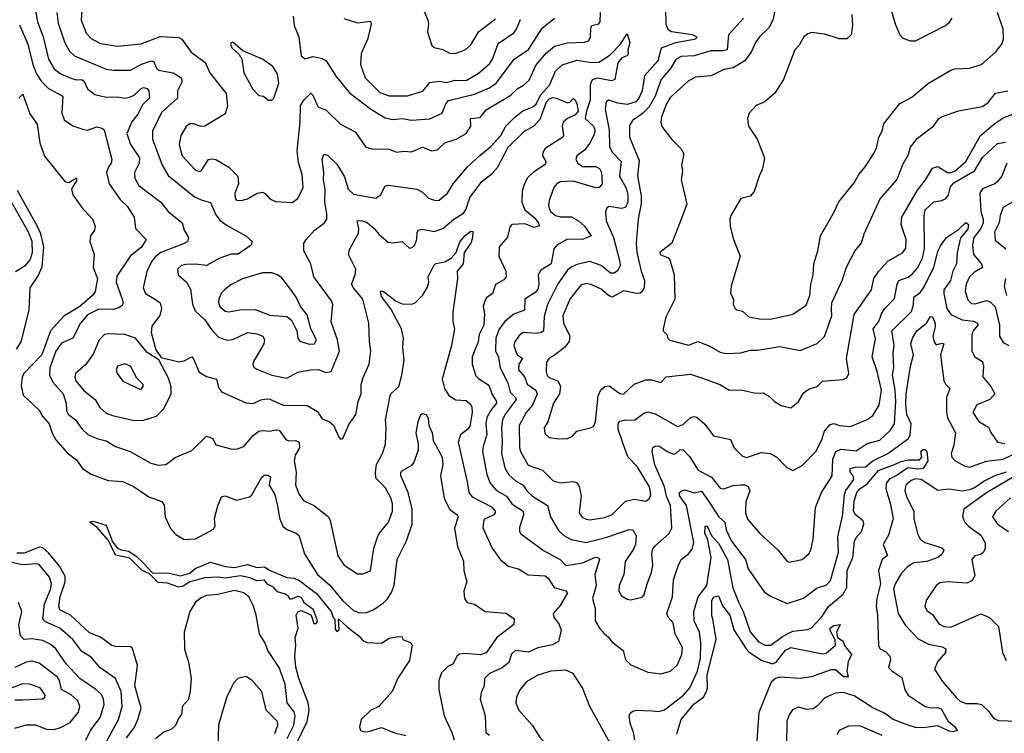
# Model space of a CAD drawing. Extents: x 1603745 to 1745082, y 385868 to 533966.
# Tile 327 of 646: x 1706220 to 1711512, y 427941 to 431777. Entities that reach past the tile are written whole.
import ezdxf

# ---------------------------------------------------------------- set-up
doc = ezdxf.new("R2010")
doc.units = 0

msp = doc.modelspace()

# ---------------------------------------------------------------- linework, layer by layer
at = {"layer": '0CON20XD'}
for points in [[(1708354.4, 431915), (1708413.3, 431775), (1708417.1, 431755), (1708411.7, 431711.7), (1708435, 431638.8), (1708448.1, 431628.1), (1708495, 431616.9), (1708534.5, 431594.5), (1708565, 431597.3), (1708615, 431614.5), (1708645, 431641.9), (1708687.2, 431712.8), (1708778.1, 431781.9)], [(1706305.3, 431825), (1706315.8, 431765), (1706347.1, 431685), (1706375.3, 431565), (1706405, 431512.7), (1706437.9, 431487.9), (1706495, 431461.6), (1706523.9, 431453.9), (1706555, 431454.4), (1706567, 431445), (1706585, 431404.4), (1706624, 431375), (1706685, 431360.5), (1706745, 431361.2), (1706785, 431354.7), (1706810.4, 431359.6), (1706835, 431371.8), (1706872.4, 431407.6), (1706885, 431412.4), (1706905, 431406.3), (1706914.1, 431395), (1706917.8, 431355), (1706880.8, 431319.2), (1706855, 431269.6), (1706822.5, 431227.5), (1706795.7, 431165), (1706815, 431106.7), (1706864.7, 431035), (1706862.5, 431005), (1706837.7, 430955), (1706839.3, 430925), (1706860.8, 430885), (1706978.1, 430795), (1707017.5, 430745), (1707094.2, 430685), (1707104.4, 430645), (1707128, 430605), (1707122.5, 430585), (1707110, 430575), (1706977.9, 430525), (1706948.7, 430501.3), (1706928.6, 430475), (1706903.7, 430423.7), (1706882.9, 430335), (1706896.7, 430305), (1706945, 430275.4)], [(1706554.2, 431825.8), (1706551.5, 431775), (1706577.5, 431705), (1706605, 431676.5), (1706655, 431648.5), (1706745.4, 431634.6), (1706872.9, 431647.1), (1706975, 431685.9), (1707075, 431681.9), (1707091.5, 431671.5), (1707141.5, 431601.5), (1707216.3, 431546.3), (1707241.8, 431491.8), (1707330.4, 431380.4), (1707337.4, 431312.6), (1707325, 431270.8), (1707215, 431204.4), (1707195, 431203.3), (1707155, 431216.9), (1707135, 431216.9), (1707115, 431202.5), (1707086.7, 431155), (1707077.3, 431105), (1707093.1, 431045), (1707165, 430968.6), (1707185, 430960.6), (1707196, 430965), (1707235.6, 431024.4), (1707255, 431029.4), (1707275, 431024.4), (1707344.7, 430984.7), (1707393.1, 430935), (1707396.7, 430895), (1707376.9, 430845), (1707378.1, 430818.1), (1707385, 430806.2), (1707410, 430805), (1707445, 430813.3), (1707495.6, 430844.4), (1707525, 430849.2), (1707541.1, 430841.1), (1707565, 430814.5), (1707595, 430799.2), (1707685, 430794.5), (1707715.4, 430815), (1707743.1, 430875), (1707738.5, 430945), (1707718.8, 431008.8), (1707711.5, 431071.5), (1707728.4, 431225), (1707729, 431315), (1707747, 431345), (1707785, 431381.5), (1707795, 431371.4), (1707825, 431307.3), (1707865, 431291.5), (1707945, 431214.3), (1708023.1, 431173.1), (1708080.9, 431090.9), (1708112.6, 431082.6), (1708205, 431080), (1708245, 431064.7), (1708285, 431070), (1708325, 431066.7), (1708385, 431091.1), (1708435, 431071.5), (1708465, 431077.8), (1708505, 431114.6), (1708565, 431134.6), (1708618.9, 431165), (1708645.3, 431204.7), (1708643.6, 431246.4), (1708695, 431251.5), (1708727.2, 431292.8), (1708858.9, 431371.1), (1708893.5, 431405), (1708928.5, 431425), (1708958, 431452), (1708995.6, 431534.4), (1709051.4, 431598.6), (1709095, 431634.7), (1709165, 431652.2), (1709255, 431656.6), (1709277.1, 431662.9), (1709287, 431683), (1709288.7, 431731.3), (1709294.4, 431745.6), (1709332.5, 431755), (1709340, 431765), (1709341.8, 431815)], [(1709690.3, 431835), (1709693.4, 431755), (1709703.6, 431725), (1709722.8, 431712.8), (1709835, 431697), (1709858.9, 431685), (1709855.6, 431675), (1709845, 431670.8), (1709745, 431653.2), (1709666.9, 431623.1), (1709648.8, 431555), (1709578.4, 431475), (1709564.8, 431395.2), (1709548.4, 431355), (1709531.8, 431335), (1709485, 431320.4), (1709435, 431328.2), (1709385.6, 431344.4), (1709371.5, 431335), (1709366.3, 431293.7), (1709388.3, 431185), (1709389.4, 431095), (1709403.6, 431065), (1709453.3, 431015), (1709444.4, 430935), (1709478.3, 430875), (1709488.6, 430838.6), (1709488.8, 430795), (1709475, 430767.5), (1709455, 430761.7), (1709387.1, 430772.9), (1709375, 430764), (1709368.5, 430745), (1709372.7, 430695), (1709412.1, 430605), (1709445.3, 430475), (1709446.8, 430453.2), (1709433.2, 430426.8), (1709415.7, 430414.3), (1709395, 430414.7), (1709345.7, 430455.7), (1709285, 430477.2), (1709215, 430461.1), (1709183.6, 430446.4), (1709165, 430429.6), (1709112.6, 430357.4), (1709056.4, 430245), (1709038.1, 430181.9), (1709035, 430104.3), (1709024.7, 430095.3), (1708995, 430090.4), (1708925.2, 430094.8), (1708905, 430078.8), (1708880.8, 430045), (1708875.4, 430025), (1708888.2, 429988.2), (1708895.5, 429975), (1708921.8, 429955), (1708903.5, 429925), (1708900, 429895), (1708934.5, 429854.5), (1708947.1, 429817.1), (1708994.1, 429785), (1709001.2, 429765), (1708976.3, 429703.7), (1708942.1, 429665), (1708904.2, 429595), (1708906.9, 429475), (1708912.7, 429452.7), (1708952.6, 429382.6), (1709030.6, 429355), (1709087.4, 429297.4), (1709125, 429287.3), (1709193.8, 429293.8), (1709216.9, 429286.9), (1709227, 429267), (1709237.2, 429217.2), (1709226.4, 429126.4), (1709243.3, 429103.3), (1709265, 429091.5), (1709285, 429088.8), (1709365, 429100.3), (1709405, 429116.2), (1709475, 429188.9), (1709525, 429198.5), (1709585, 429188.5), (1709605, 429202.9), (1709612.3, 429225), (1709604.6, 429265), (1709538.4, 429375), (1709490, 429425), (1709479.9, 429449.9), (1709436.9, 429575), (1709436.3, 429603.7), (1709445, 429618.1), (1709475, 429626.2), (1709525, 429624.6), (1709575, 429660.9), (1709595, 429667.9), (1709635, 429657.2), (1709755, 429589.5), (1709785, 429600), (1709825, 429637.5), (1709845, 429644.4), (1709859.8, 429639.8), (1709902.1, 429602.1), (1709949.1, 429539.1), (1710040.6, 429520.6), (1710060, 429475), (1710105, 429430.4), (1710126.6, 429423.4), (1710205, 429450), (1710255, 429445.5), (1710290, 429425), (1710340.8, 429370.8), (1710375, 429353.3), (1710425, 429380.8), (1710498.5, 429455), (1710529.6, 429515), (1710545.3, 429564.7), (1710575, 429600), (1710595, 429605.6), (1710625.6, 429594.4)], [(1710277.8, 431825), (1710266.8, 431775), (1710246.2, 431733.8), (1710195.7, 431685), (1710174.4, 431655), (1710152.7, 431605), (1710116.5, 431555), (1710055, 431518.2), (1710005, 431508.2), (1709935.4, 431474.6), (1709852.9, 431467.1), (1709812.9, 431447.1), (1709715, 431358.8), (1709695.8, 431325), (1709670, 431255), (1709666, 431225), (1709672, 431202), (1709723.8, 431133.8), (1709772.7, 431085), (1709788.5, 431055), (1709777.1, 430995), (1709782.9, 430965), (1709775.7, 430915), (1709805.5, 430785), (1709770.5, 430689.5), (1709724.4, 430575), (1709660, 430525), (1709662.5, 430515), (1709705, 430496.2), (1709713.8, 430485), (1709737.5, 430405), (1709740.8, 430275), (1709692.4, 430177.6), (1709678, 430115), (1709678.8, 430105), (1709698.8, 430085), (1709704, 430065), (1709714.5, 430054.5), (1709815, 430026.5), (1709865, 430047.1), (1709925, 430023.4), (1709985, 429990), (1710015, 429982.3), (1710095, 429985.5), (1710145, 430000.9), (1710185, 429999.6), (1710305, 430020.4), (1710415, 429998.6), (1710505, 430035.5), (1710545.8, 430074.2), (1710584.1, 430185), (1710582.6, 430222.6), (1710584.2, 430255), (1710640.5, 430375), (1710663, 430447), (1710707.5, 430532.5), (1710743.6, 430576.4), (1710757.8, 430625), (1710845, 430814), (1710934.7, 430915.3), (1710968.7, 431001.3), (1710997.1, 431052.9), (1711007.9, 431092.1), (1711045, 431140.6), (1711133.4, 431206.6), (1711160, 431245), (1711173.8, 431255), (1711265, 431286.7), (1711395, 431310.8), (1711425, 431332.2), (1711465, 431381.1), (1711531.4, 431395)], [(1710899.8, 431839.8), (1710924.3, 431754.3), (1710950.6, 431695), (1710965, 431679.2), (1711003.6, 431663.6), (1711035, 431663.1), (1711195, 431745.8), (1711216.7, 431763.3), (1711230.8, 431785)], [(1706420, 431815), (1706427.3, 431757.3), (1706462.7, 431652.7), (1706487.5, 431607.5), (1706515, 431583.2), (1706685, 431511.1), (1706725, 431504.6), (1706815, 431505.3), (1706875, 431538.3), (1706926.3, 431556.3), (1706940.5, 431550.5), (1706955, 431515.6), (1706965.8, 431505.8), (1707045, 431490.9), (1707087.8, 431465), (1707093.8, 431445), (1707067.5, 431395), (1707068.5, 431355), (1706982.5, 431277.5), (1706933.2, 431176.8), (1706934.6, 431135), (1706985.6, 430995.6), (1707018.3, 430938.3), (1707159.5, 430825), (1707195, 430807.6), (1707245, 430793.5), (1707275, 430728.1), (1707298.1, 430698.1), (1707335, 430670.4), (1707436.2, 430615), (1707470, 430585), (1707465, 430563.8), (1707395, 430517.1), (1707356.8, 430516.8), (1707295, 430495.5), (1707225, 430455.5), (1707165, 430463.3), (1707115, 430460.6), (1707090, 430455), (1707068, 430435), (1707071.2, 430405), (1707116.4, 430366.4), (1707138.9, 430328.9), (1707148.3, 430248.3), (1707162.4, 430212.4), (1707215, 430163.8), (1707251.7, 430111.7), (1707289.5, 430069.5), (1707335, 430053.2), (1707365, 430057.3), (1707445, 430094.5), (1707495, 430088.1), (1707526.2, 430075), (1707535.7, 430055.7), (1707532.2, 430035), (1707474.2, 429935), (1707472.9, 429922.9), (1707479.2, 429909.2), (1707495, 429897.5), (1707575.3, 429865.3), (1707655, 429849.6), (1707715, 429882.3), (1707782.5, 429895), (1707825, 429896.2), (1707865, 429880), (1707894.3, 429885.7), (1707938.2, 429995), (1707928.6, 430055), (1707895, 430152.5), (1707903.3, 430245), (1707895.6, 430265), (1707800.5, 430395), (1707784.6, 430464.6), (1707747.5, 430535)], [(1707689.5, 431795), (1707694.5, 431745), (1707720, 431685), (1707732.3, 431582.3), (1707755, 431566.2), (1707795, 431578), (1707815.6, 431575.6), (1707845, 431568.5), (1707868, 431555), (1707921.7, 431471.7), (1707992.8, 431382.8), (1708105, 431296.8), (1708185, 431249.5), (1708225, 431240), (1708275, 431244.7), (1708325, 431237.2), (1708425, 431243.2), (1708490.5, 431275), (1708509.6, 431325), (1708525, 431342.7), (1708663.5, 431376.5), (1708745, 431410.3), (1708782.4, 431437.6), (1708877.3, 431565), (1708954, 431616), (1709028.6, 431731.4), (1709094.2, 431785)], [(1707963, 431783), (1708035, 431760), (1708105, 431768.8), (1708108.8, 431755), (1708091.3, 431675), (1708055.3, 431595), (1708052, 431535), (1708076.9, 431465), (1708155.5, 431385), (1708205, 431366.9), (1708305, 431367.9), (1708386.6, 431393.4), (1708425, 431438.7), (1708475, 431445.9), (1708515, 431440), (1708557.8, 431452.2), (1708619.4, 431450.6), (1708685, 431488.8), (1708745, 431539.4), (1708761.1, 431565), (1708791, 431649), (1708875, 431706.2), (1708889.3, 431725), (1708911.8, 431778.2)], [(1710109.3, 431785), (1710029.7, 431695), (1710021.4, 431615), (1710000.6, 431609.4), (1709935, 431610), (1709845, 431582.2), (1709775, 431578.2), (1709747, 431563), (1709718.3, 431515), (1709667, 431455), (1709635.5, 431365), (1709602.3, 431307.7), (1709565, 431270.9), (1709512.7, 431235), (1709497.8, 431207.8), (1709498.1, 431145), (1709549.7, 431019.7), (1709540.9, 430935), (1709559.5, 430829.5), (1709560.9, 430789.1), (1709543.1, 430705), (1709533.7, 430575), (1709537.5, 430525), (1709560, 430425), (1709577.6, 430375), (1709575.5, 430334.5), (1709565.9, 430315), (1709553.9, 430306.1), (1709535, 430304.2), (1709465, 430318.4), (1709405, 430284.7), (1709385, 430293.8), (1709345, 430327.7), (1709295, 430352.1), (1709265, 430357.9), (1709235, 430350.5), (1709176.5, 430275), (1709139.7, 430185), (1709142.3, 430145), (1709177.5, 430075), (1709172.4, 430047.6), (1709148.6, 430015)], [(1710692.9, 431805), (1710695.9, 431745.9), (1710688.8, 431695), (1710665, 431673.8), (1710625.9, 431674.1), (1710545, 431699.2), (1710475, 431707.5), (1710455, 431700), (1710435, 431683.8), (1710409.8, 431640.2), (1710385.8, 431615), (1710325.8, 431455), (1710278.9, 431381.1), (1710224.5, 431335.5), (1710178.8, 431315), (1710140, 431275), (1710131.2, 431245), (1710136.2, 431205), (1710184.2, 431134.2), (1710222, 431035), (1710211.2, 430975), (1710194, 430935), (1710167.6, 430852.4), (1710145, 430828.8), (1710095, 430816.2), (1710042, 430725), (1710036.1, 430703.9), (1710039.2, 430665), (1710056.2, 430595), (1710092.5, 430505), (1710044.4, 430345), (1710040, 430305), (1710056, 430275), (1710053.8, 430245), (1710064.4, 430224.4), (1710075, 430216.2), (1710105, 430210.6), (1710139.4, 430179.4), (1710195, 430169.5), (1710255, 430167.3), (1710375, 430193.5), (1710447.4, 430242.6), (1710466.2, 430295), (1710471.2, 430355), (1710483.9, 430406.1), (1710487.1, 430465), (1710510, 430535), (1710523.5, 430615), (1710594, 430736), (1710622.6, 430797.4), (1710705, 430899.2), (1710729.4, 430945), (1710764.4, 430985), (1710809.2, 431055), (1710825, 431086.7), (1710838.1, 431145), (1710855, 431176.7), (1710865, 431216.2), (1710947.5, 431325), (1711015, 431360), (1711104.7, 431435.3), (1711225, 431505.6), (1711245, 431512.2), (1711325, 431515.7), (1711388.8, 431535), (1711465.5, 431604.5), (1711498, 431645), (1711507.3, 431672.7), (1711505.8, 431725), (1711474.3, 431815)], [(1706219.9, 431749.9), (1706264.2, 431645), (1706290.6, 431535), (1706311.2, 431485), (1706337.4, 431445), (1706375, 431406.7), (1706451.9, 431365), (1706446, 431275), (1706458.8, 431238.8), (1706505, 431206.9), (1706565, 431186.2), (1706585, 431182.5), (1706635, 431200), (1706663.6, 431193.6), (1706674.7, 431184.7), (1706715.6, 431025), (1706712.5, 431005), (1706695, 430982), (1706687.3, 430955), (1706701.5, 430895), (1706759.7, 430809.7), (1706798.2, 430775), (1706834.6, 430715), (1706842.9, 430655), (1706899.4, 430595), (1706875, 430553.6), (1706815, 430506.7), (1706742.4, 430397.6), (1706738.9, 430365), (1706771.2, 430275), (1706775.5, 430254.5), (1706770.2, 430239.8), (1706752.2, 430227.8), (1706720.7, 430219.3), (1706645, 430220.3), (1706585, 430189.7), (1706546.6, 430145), (1706506.5, 430065), (1706445, 430037.8), (1706414, 429995), (1706382.5, 429905), (1706381.1, 429865), (1706398.4, 429828.4), (1706454.7, 429765), (1706470.3, 429715), (1706470.9, 429675), (1706483.1, 429655), (1706520, 429625), (1706555.4, 429575), (1706586.2, 429546.2), (1706635, 429525.3), (1706685, 429513.6), (1706735, 429481.8), (1706814.7, 429454.7), (1706925, 429393.2), (1706965, 429382.2), (1707005, 429385.5), (1707056.6, 429423.4), (1707145, 429460.5), (1707225, 429537.1), (1707258.8, 429525), (1707275, 429491.2), (1707355, 429470), (1707385, 429468.1), (1707425, 429483.1), (1707475, 429542.3), (1707504.7, 429565.3), (1707525, 429568.9), (1707564.1, 429564.1)], [(1707747.5, 430535), (1707747.5, 430575), (1707759.2, 430595), (1707805, 430646), (1707857.2, 430682.8), (1707870, 430705), (1707871.1, 430735), (1707859.3, 430795), (1707861.6, 430865), (1707853.6, 430915), (1707855.2, 430955.2), (1707845.6, 431024.4), (1707855, 431053.3), (1707875, 431048), (1707925, 431000), (1707965, 430931.4), (1707986.2, 430866.2), (1708015, 430839.1), (1708135, 430817.1), (1708160.8, 430835), (1708185, 430883.8), (1708203.1, 430886.9), (1708353.8, 430865), (1708385, 430850), (1708418, 430818), (1708455.6, 430804.4), (1708475, 430805.8), (1708518.5, 430845), (1708549.7, 430895), (1708626.2, 430985), (1708693.5, 431046.5), (1708751.8, 431095), (1708805.9, 431155), (1708832.5, 431205), (1708879.2, 431250.8), (1708925, 431286.3), (1708975, 431306.8), (1708995, 431322.7), (1709019.2, 431370.8), (1709068.3, 431425), (1709099.6, 431500.4), (1709135.6, 431534.4), (1709215, 431558.3), (1709293.1, 431546.9), (1709335, 431548.1), (1709395, 431589.1), (1709446.9, 431643.1), (1709485, 431700), (1709498.9, 431655), (1709488.6, 431615), (1709490, 431595), (1709485.8, 431585), (1709455, 431570), (1709434.3, 431545.7), (1709419.1, 431455), (1709401.3, 431448.7), (1709325, 431462), (1709296.2, 431453.8), (1709285.6, 431425), (1709285.2, 431344.8), (1709266.4, 431285), (1709259.6, 431245), (1709304.6, 431205), (1709311.4, 431185), (1709309.2, 431165), (1709285, 431113.8), (1709255, 431076.2), (1709214.6, 431045), (1709208.5, 431025), (1709220.4, 431005), (1709245, 430988.3), (1709315, 430988.2), (1709337, 430977), (1709346.9, 430955), (1709350.9, 430895), (1709335, 430875.5), (1709316.3, 430873.7), (1709195, 430908.5), (1709125.2, 430904.8), (1709106.9, 430895), (1709090, 430875), (1709065.5, 430805), (1709061.5, 430775), (1709072.9, 430745), (1709100, 430725), (1709125, 430717.8), (1709185, 430716.7), (1709222.7, 430695), (1709256, 430666), (1709292, 430615), (1709245, 430594.4), (1709165, 430596.4), (1709107.1, 430565), (1709090, 430545), (1709076.7, 430465), (1709020.5, 430429.5), (1709006.4, 430405), (1709010.8, 430355), (1709005, 430328.1), (1708990.6, 430309.4), (1708934.5, 430275), (1708932.2, 430215), (1708875, 430193.3), (1708826.8, 430155), (1708796.7, 430113.3), (1708778.4, 430065), (1708777, 429997), (1708793.5, 429963.5), (1708801.7, 429905), (1708844.3, 429825), (1708856.7, 429775), (1708885.2, 429745.2), (1708888, 429735), (1708827.8, 429652.2), (1708815.6, 429625), (1708808.7, 429585), (1708813.7, 429505), (1708809.2, 429445), (1708828.2, 429368.2), (1708849.7, 429329.7), (1708885, 429297.5), (1708926.5, 429275), (1708945, 429243.3), (1708975.2, 429215.2), (1709057.2, 429165), (1709072.7, 429105), (1709115, 429031.5), (1709144.1, 429004.1), (1709183.2, 428983.2), (1709265, 428966.6), (1709375, 428995.3), (1709495, 429036.9), (1709515, 429034.5), (1709532.7, 429002.7), (1709529.3, 428955), (1709519.7, 428930.3), (1709474.6, 428865), (1709467.5, 428795), (1709442, 428735), (1709440.8, 428705), (1709455, 428678.9), (1709485, 428661.5), (1709505, 428658.9), (1709565, 428672.5), (1709576.9, 428685), (1709591.8, 428745), (1709615.3, 428805), (1709622.2, 428845), (1709616.6, 428903.4), (1709620.6, 428929.4), (1709633, 428947), (1709710, 429015), (1709724.6, 429045.4), (1709718.4, 429165), (1709696.3, 429215), (1709685.3, 429265.3), (1709633.3, 429383.3), (1709618.9, 429455), (1709622.9, 429475), (1709633.8, 429485), (1709655, 429485.6), (1709703.9, 429453.9), (1709735, 429441.5), (1709745.9, 429444.1), (1709767.5, 429465), (1709783.7, 429466.3), (1709819, 429429), (1709867.2, 429355), (1709937.4, 429317.4), (1709985, 429257.9), (1710004.6, 429255.4), (1710055, 429273.5), (1710095, 429276.9), (1710116.6, 429276.6), (1710135, 429268), (1710144.1, 429244.1), (1710122.5, 429185), (1710120, 429145), (1710120.5, 429125), (1710132.3, 429092.3), (1710198.2, 429015), (1710295, 428927.1), (1710343.8, 428865), (1710355, 428860), (1710425.5, 428874.5), (1710460.8, 428905), (1710471.9, 428925), (1710484.4, 428985), (1710496.9, 429155), (1710529.5, 429235), (1710586, 429325), (1710590.9, 429415), (1710605.4, 429455), (1710632.8, 429467.2), (1710715, 429460), (1710775, 429498.7), (1710842.7, 429517.3), (1710899.2, 429570.8), (1710922.3, 429605), (1710929.4, 429725), (1710925.2, 429785), (1710910, 429865), (1710917.1, 429905), (1710914.8, 429985), (1710919.8, 430025), (1710906.5, 430105), (1711012, 430208), (1711024.2, 430244.2), (1711025.3, 430285), (1711058.9, 430311.1), (1711077.6, 430335), (1711132.2, 430445), (1711155, 430532), (1711168.8, 430561.2), (1711200.8, 430605), (1711265, 430648.2), (1711305, 430685.7), (1711318.9, 430675), (1711315, 430651.5), (1711275.6, 430604.4), (1711257.6, 430525), (1711253.8, 430465), (1711234.4, 430425.6), (1711223.3, 430375), (1711186.5, 430325), (1711186.8, 430305), (1711203.4, 430225), (1711225, 430191.8), (1711285, 430163.5), (1711345.6, 430155.6), (1711367.8, 430145), (1711369.1, 430135), (1711343.8, 430105), (1711336.7, 430085), (1711336.4, 429995), (1711353.9, 429963.9), (1711395, 429939.2), (1711400.3, 429915), (1711396.2, 429856.2), (1711439.1, 429805), (1711460.6, 429765), (1711434.1, 429735.9), (1711364.4, 429705.6), (1711343.1, 429665), (1711375, 429616.5), (1711426.2, 429586.2), (1711438.3, 429558.3), (1711475, 429506), (1711515, 429499.1)], [(1707575, 431343.3), (1707585.6, 431354.4), (1707613.5, 431435), (1707605.4, 431485.4), (1707580.8, 431525), (1707525, 431564.2), (1707418.8, 431608.8), (1707365, 431656.2), (1707357, 431653), (1707353.8, 431645), (1707360, 431625), (1707399.2, 431589.2), (1707414.3, 431564.3), (1707425, 431491.2), (1707472.4, 431402.4), (1707505, 431370), (1707530, 431365), (1707555, 431343.8), (1707575, 431343.3)], [(1706215, 431354.4), (1706236.7, 431376.7), (1706275, 431270), (1706313.8, 431215), (1706328.1, 431115), (1706353.6, 431043.6), (1706465, 430905.7), (1706485, 430902.2), (1706525.8, 430925.8), (1706525, 430910), (1706508.5, 430881.5), (1706499.4, 430865), (1706505.7, 430835), (1706555, 430766.7), (1706611.2, 430705), (1706626.1, 430666.1), (1706622, 430645), (1706601.2, 430615), (1706598, 430585), (1706621.1, 430515), (1706615.3, 430445), (1706638.9, 430385), (1706626.6, 430315), (1706611.8, 430295), (1706543.5, 430235), (1706457.3, 430182.7), (1706385.3, 430105), (1706338.4, 429975), (1706242.8, 429875), (1706233.2, 429855), (1706228.2, 429808.2), (1706238.9, 429758.9), (1706325, 429677.5), (1706342.9, 429645), (1706378.5, 429605), (1706394.6, 429554.6), (1706415, 429518), (1706475, 429448.9), (1706525, 429411.4), (1706558.6, 429365), (1706605, 429334.5), (1706695, 429299.6), (1706775, 429293.5), (1706835, 429265.5), (1706915, 429212.2), (1706985, 429186.9), (1706996.7, 429166.7), (1707001.8, 429105), (1707031.5, 429041.5), (1707060.2, 429010.2), (1707105, 428982.7), (1707165, 428986.2), (1707261.1, 429038.9), (1707270, 429055), (1707267.8, 429095), (1707285, 429163.3), (1707305, 429212), (1707325, 429216.7), (1707385, 429194.4), (1707455, 429211.4), (1707467.5, 429222.5), (1707522.4, 429317.6), (1707535, 429327.5), (1707555, 429328.6), (1707568.7, 429318.7), (1707561.1, 429275), (1707590.8, 429225), (1707605, 429163.8), (1707617.3, 429097.3), (1707634.6, 429055), (1707655.8, 429035.8), (1707706.2, 429016.2), (1707720.5, 429005), (1707751.5, 428905), (1707820, 428795), (1707886.2, 428736.2), (1707955, 428655.3), (1708015, 428600.4), (1708045, 428587.5), (1708085, 428590), (1708123.5, 428606.5), (1708175, 428642.7), (1708196.5, 428663.5), (1708219.5, 428700.5), (1708233, 428737), (1708247.9, 428875), (1708299.4, 428975), (1708330, 429065), (1708328.9, 429145), (1708307.8, 429235), (1708268.7, 429325), (1708268.5, 429345), (1708277.1, 429352.9), (1708328.3, 429381.7), (1708339.1, 429395), (1708362.9, 429465), (1708363.6, 429496.4), (1708350.8, 429555), (1708362.2, 429615), (1708375.5, 429654.5), (1708385, 429660.6), (1708405.4, 429655), (1708415.2, 429635.2), (1708418.9, 429595), (1708436.7, 429555), (1708441.5, 429515), (1708489.8, 429425), (1708493.4, 429385), (1708481.1, 429325), (1708502.1, 429205), (1708530.9, 429145), (1708571.5, 429115), (1708576.5, 429105), (1708556.3, 429043.7), (1708572.4, 428945), (1708605.9, 428865.9), (1708606.4, 428815), (1708622.9, 428755), (1708607.1, 428705), (1708610.8, 428665), (1708625, 428644), (1708665, 428634), (1708722.5, 428595), (1708835, 428586.9), (1708876.9, 428556.9), (1708875.7, 428525), (1708784.6, 428455), (1708726.7, 428373.3), (1708695, 428362.6), (1708615, 428370.3), (1708584.1, 428365.9), (1708569.4, 428355), (1708550, 428315), (1708520.8, 428299.2), (1708486.7, 428265), (1708473.3, 428225), (1708471.9, 428175), (1708500.6, 428035), (1708542.9, 427945), (1708554.3, 427905)], [(1706945, 430275.4), (1706974.4, 430255), (1706983.1, 430225), (1706974.1, 430185.9), (1706931, 430129), (1706927.2, 430095), (1706952.5, 430002.5), (1706980.6, 429960.6), (1707075, 429938.4), (1707105, 429943.6), (1707145, 429963.8), (1707154.2, 429954.2), (1707185, 429881.9), (1707225, 429857.8), (1707278.6, 429845), (1707288.9, 429798.9), (1707305.4, 429775.4), (1707435, 429716.5), (1707475, 429713.1), (1707516.6, 429733.4), (1707545, 429739.2), (1707565, 429736.2), (1707635.3, 429705.3), (1707765, 429703.3), (1707820.1, 429670.1), (1707845, 429632), (1707885, 429615.7), (1707906.5, 429596.5), (1707935, 429532.5), (1707945, 429522.5), (1707957.5, 429525), (1707990.6, 429605), (1708010.6, 429629.4), (1708027.3, 429655), (1708040, 429725), (1708054.7, 429765), (1708056.2, 429815), (1708066.2, 429853.8), (1708099.2, 429925), (1708107.8, 429995), (1708100, 430045), (1708096.9, 430145), (1708064.7, 430275), (1708013.5, 430335), (1708004.1, 430355), (1708023.8, 430405), (1708025.9, 430435), (1707986.4, 430515), (1707993.8, 430545), (1708040.8, 430629.2), (1708042.9, 430655), (1708033.1, 430695), (1708055, 430697.5), (1708087.1, 430687.1), (1708125, 430654.3), (1708151.6, 430621.6), (1708201.1, 430581.1), (1708225, 430576.4), (1708275, 430583.5), (1708315, 430549.2), (1708328.6, 430551.4), (1708343, 430567), (1708353.6, 430596.4), (1708355.5, 430635), (1708363.3, 430646.7), (1708385, 430651.2), (1708447.8, 430637.8), (1708493.8, 430655), (1708553.3, 430705), (1708605, 430736.2), (1708617, 430755), (1708638.8, 430821.2), (1708705, 430908.2), (1708759.9, 430950.1), (1708788.7, 430981.3), (1708845, 431090.7), (1708933.3, 431176.7), (1708985, 431206.1), (1709017.8, 431242.2), (1709051.2, 431335), (1709065, 431350.8), (1709085, 431357.6), (1709105, 431355.3), (1709165, 431330), (1709176.7, 431333.3), (1709195, 431352.5), (1709205, 431345.8), (1709214.7, 431324.7), (1709221.7, 431285), (1709205, 431264.8), (1709164.2, 431245.8), (1709141.5, 431225), (1709135.3, 431205), (1709143.1, 431155), (1709139.5, 431145), (1709044, 431085), (1709031.8, 431065), (1709029.2, 431045), (1709048, 431015), (1709045, 430998.1), (1708982.2, 430957.8), (1708946.7, 430925), (1708928.7, 430885), (1708920.3, 430855), (1708918.9, 430795), (1708934.7, 430755), (1708985, 430712.8), (1709008.9, 430685), (1709011.4, 430668.6), (1708985, 430659.7), (1708935, 430680), (1708865, 430676.2), (1708855, 430662.5), (1708842, 430608), (1708797.1, 430555), (1708795.6, 430505), (1708833.5, 430425), (1708834.5, 430395), (1708821.9, 430378.1), (1708777.6, 430352.4), (1708761.1, 430305), (1708729.2, 430280.8), (1708719.5, 430265), (1708711.8, 430235), (1708718.5, 430195), (1708714.7, 430135), (1708690, 430085), (1708684.6, 430045), (1708651.1, 429965), (1708652.1, 429925), (1708672.4, 429862.4), (1708685, 429847.5), (1708742.1, 429812.1), (1708756.7, 429765), (1708782.4, 429725), (1708783.4, 429715), (1708749.5, 429675), (1708730.9, 429639.1), (1708726, 429605), (1708730.6, 429545), (1708710.8, 429485), (1708708.1, 429455), (1708731.5, 429331.5), (1708748.9, 429285), (1708783.2, 429245), (1708836.2, 429216.2), (1708865.3, 429175), (1708926.2, 429135), (1708927.5, 429115), (1708907, 429047), (1708906.5, 429025), (1708912.8, 429012.8), (1709035, 428923.6), (1709125, 428874.6), (1709155, 428842.5), (1709245, 428856.3), (1709315, 428887.1), (1709333.4, 428883.4), (1709336.5, 428875), (1709311.8, 428795), (1709318.8, 428735), (1709298.5, 428665), (1709312, 428612), (1709312.7, 428545), (1709335.6, 428505), (1709365, 428472.9), (1709385, 428457.5), (1709402.1, 428432.1), (1709464.2, 428385), (1709475.8, 428335), (1709505, 428308.1), (1709595, 428270), (1709665, 428259.6), (1709717.5, 428275), (1709752.7, 428307.3), (1709778.2, 428365), (1709781.9, 428401.9), (1709742.5, 428475), (1709732.7, 428535), (1709705.5, 428565), (1709698.2, 428585), (1709729.1, 428675), (1709734.6, 428765), (1709758.9, 428841.1), (1709775, 428875.7), (1709814.5, 428905.5), (1709835, 428930.8), (1709843, 428967), (1709803.3, 429165), (1709767.7, 429215), (1709765, 429232.5), (1709776, 429244), (1709795, 429249.6), (1709845, 429232.7), (1709885, 429241.9), (1709915, 429199.2), (1709977.1, 429105), (1710010.5, 429075), (1710017.4, 429035), (1710045, 428974.4), (1710120.8, 428875), (1710135.7, 428825), (1710221.7, 428701.7), (1710255, 428677.1), (1710345, 428638.6), (1710432.7, 428667.3), (1710505, 428722.9), (1710555, 428737.5), (1710578.1, 428761.9), (1710620, 428915), (1710617.6, 428997.6), (1710642.8, 429107.2), (1710652.3, 429225), (1710659.5, 429245), (1710703.6, 429305), (1710699.1, 429325), (1710684, 429346), (1710682.9, 429365), (1710708.3, 429371.7), (1710766.2, 429373.8), (1710805, 429404.5), (1710885.8, 429445), (1710997.4, 429525), (1711005.2, 429545), (1711010.7, 429605), (1710988.2, 429655), (1710981.8, 429705), (1710985, 429766), (1711008, 429915), (1711022.9, 429975), (1711009.7, 430035), (1711017.3, 430065), (1711041.5, 430105), (1711093.9, 430146.1), (1711115, 430182), (1711125, 430180), (1711139.8, 430145), (1711140.4, 430125), (1711127, 430075), (1711135, 430044.2), (1711145, 430029.2), (1711175, 430037.5), (1711186.7, 430035), (1711168.9, 429975), (1711185.9, 429835.9), (1711195, 429816.7), (1711219.2, 429795), (1711201.3, 429745), (1711201.8, 429668.2), (1711205.9, 429635.9), (1711249.1, 429555), (1711240.2, 429489.8), (1711226.5, 429445), (1711228.8, 429425), (1711245, 429407.5), (1711295, 429378.1), (1711325, 429370.8), (1711415, 429403.9), (1711506.3, 429413.7), (1711595, 429457)], [(1709148.6, 430015), (1709095, 429973.1), (1709065, 429957.5), (1709051.5, 429935), (1709049.4, 429885), (1709054.5, 429864.5), (1709065, 429854), (1709113.4, 429833.4), (1709126.7, 429805), (1709120.8, 429765), (1709088.6, 429715), (1709058.1, 429615), (1709038, 429582), (1709041.9, 429551.9), (1709065, 429530), (1709117, 429523), (1709165, 429525.8), (1709191.3, 429538.7), (1709215, 429565.7), (1709288, 429582), (1709305, 429592.5), (1709314, 429616), (1709328.9, 429755), (1709342.6, 429787.4), (1709365, 429805.5), (1709387.8, 429807.8), (1709445, 429767.5), (1709465, 429764.2), (1709521.8, 429818.2), (1709585, 429840.9), (1709615, 429841.1), (1709665, 429826), (1709695, 429857.5), (1709825, 429871.8), (1709895, 429848), (1709983.3, 429815), (1710035, 429786), (1710096.8, 429786.8), (1710175, 429769.4), (1710215, 429770), (1710250.5, 429750.5), (1710276.7, 429725), (1710312.6, 429702.6), (1710365, 429690.8), (1710405, 429724), (1710435, 429772.9), (1710465, 429792.2), (1710505, 429804.4), (1710535, 429834.4), (1710645, 429842.9), (1710665, 429852), (1710675.6, 429875), (1710663.9, 429955), (1710705, 430191.4), (1710798.5, 430325), (1710810, 430385), (1710837.1, 430425), (1710885, 430478.2), (1710965, 430522.9), (1710982, 430548), (1710983.8, 430595), (1710957.2, 430675), (1710960.6, 430715), (1711045, 430859.6), (1711087.9, 430915), (1711125, 430978), (1711155, 430987.1), (1711206, 430956), (1711225, 430954.8), (1711245, 430962.6), (1711304.1, 431015), (1711383.8, 431155), (1711460.5, 431219.5), (1711509.1, 431250.9), (1711645, 431300.5)], [(1710625.6, 429594.4), (1710685, 429590), (1710775, 429627.5), (1710805, 429648.9), (1710838.3, 429705), (1710851.5, 429785), (1710829.2, 429885), (1710802, 429965), (1710818.5, 430061.5), (1710807.6, 430115), (1710837.6, 430155), (1710850.8, 430195), (1710867.4, 430222.6), (1710922.2, 430277.8), (1710935.7, 430354.3), (1710944.7, 430375), (1710995, 430393.4), (1711018.8, 430411.2), (1711047, 430445), (1711072.4, 430495), (1711083.4, 430545), (1711081.4, 430725), (1711087.1, 430755), (1711132.2, 430797.8), (1711175, 430804.6), (1711196.9, 430815), (1711211.3, 430835), (1711222.2, 430877.8), (1711240, 430900), (1711351.4, 430965), (1711395, 431036.2), (1711475, 431111.8), (1711518, 431118)], [(1711525.5, 431005), (1711497.7, 430935), (1711475, 430906.7), (1711460, 430895), (1711395, 430868.2), (1711380.3, 430845), (1711385.2, 430745), (1711398.5, 430705), (1711398, 430685), (1711385.8, 430654.2), (1711347.9, 430605), (1711340.4, 430565), (1711346.6, 430515), (1711388.5, 430465), (1711394.5, 430445), (1711350.6, 430419.4), (1711325.3, 430395), (1711306.2, 430355), (1711301.2, 430315), (1711315, 430270), (1711335, 430251.5), (1711355, 430249.7), (1711415, 430266.8), (1711435, 430259.8), (1711463.1, 430233.1), (1711485.2, 430135), (1711486.2, 430076.2), (1711505, 430041.4), (1711536.5, 430025)], [(1706197.1, 430422.9), (1706252.4, 430457.6), (1706277, 430485), (1706289.1, 430525), (1706287.4, 430585), (1706268.1, 430635), (1706149.2, 430845)], [(1706203.5, 430005), (1706228.8, 430045), (1706271.6, 430215), (1706277.4, 430335), (1706319.9, 430400.1), (1706341.6, 430448.4), (1706349.8, 430555), (1706334.5, 430625), (1706315.5, 430664.5), (1706209.3, 430859.3)], [(1711565, 430801.3), (1711505, 430767.5), (1711488.9, 430725), (1711484.2, 430685), (1711459.6, 430635), (1711462.1, 430592.1), (1711520, 430545)], [(1707564.1, 429564.1), (1707595, 429572.5), (1707615, 429570.9), (1707649.6, 429519.6), (1707665, 429513.1), (1707705, 429514.5), (1707721.9, 429505), (1707723.6, 429475), (1707700.7, 429435), (1707694.7, 429405), (1707706.5, 429345), (1707703.2, 429275), (1707722.5, 429225), (1707745, 429191.4), (1707805, 429163.5), (1707879.2, 429105), (1707888.6, 429085), (1707929.4, 428895), (1707964.7, 428844.7), (1708035, 428798.6), (1708065, 428797.5), (1708105.5, 428814.5), (1708123.1, 428935), (1708142.9, 428995), (1708152.5, 429015), (1708202.9, 429075), (1708223.2, 429135), (1708224, 429175), (1708215, 429207.1), (1708185, 429262.9), (1708135, 429312.5), (1708132.4, 429345), (1708138.2, 429385), (1708170.4, 429445), (1708186.4, 429495), (1708190.4, 429585), (1708185.4, 429625), (1708210.5, 429755), (1708214.6, 429765.4), (1708258, 429805), (1708274.7, 429865), (1708286.2, 429946.2), (1708280, 430015), (1708283.4, 430065), (1708272.2, 430115), (1708215, 430222.9), (1708165, 430288), (1708158.8, 430315), (1708165, 430319.2), (1708175.3, 430315.3), (1708244.1, 430264.1), (1708275, 430249.2), (1708325, 430248), (1708345, 430254.2), (1708384.1, 430295), (1708411.7, 430338.3), (1708419, 430365), (1708415.2, 430395), (1708445, 430455.3), (1708456.2, 430466.2), (1708505.6, 430474.4), (1708539.2, 430495), (1708565.4, 430524.6), (1708585, 430583.3), (1708615, 430616.7), (1708645, 430640), (1708655, 430637.5), (1708653.9, 430603.9), (1708644.3, 430575), (1708608.5, 430525), (1708603.1, 430465), (1708571.5, 430425), (1708573.5, 430385), (1708547.8, 430205), (1708548.7, 430155), (1708556.7, 430115), (1708541.6, 430025), (1708490, 429845), (1708503.1, 429795), (1708527, 429757), (1708563.8, 429733.8), (1708619.6, 429729.6), (1708641.6, 429711.6), (1708650, 429695), (1708652, 429665), (1708638.7, 429591.3), (1708628.9, 429575), (1708589.6, 429545), (1708577.3, 429505), (1708627.2, 429282.8), (1708634.6, 429235), (1708651.2, 429211.2), (1708755, 429157.5), (1708775.3, 429135), (1708776.2, 429125), (1708767.8, 429115), (1708715, 429090.6), (1708709.2, 429045), (1708759.1, 428935), (1708803.8, 428873.8), (1708845, 428840), (1708900, 428825), (1708953.1, 428793.1), (1709045, 428787.3), (1709060.4, 428775), (1709092.5, 428725), (1709155, 428706.2), (1709163.3, 428695), (1709125, 428627.7), (1709087.1, 428585), (1709091.2, 428565), (1709119.6, 428525), (1709130.4, 428495), (1709116.3, 428433.7), (1709083.4, 428416.6), (1709005, 428400.5), (1708955, 428376.8), (1708884, 428386), (1708863.5, 428366.5), (1708848.8, 428321.2), (1708812.5, 428292.5), (1708745, 428262.7), (1708718.1, 428235), (1708715.6, 428195), (1708700.2, 428159.8), (1708694.5, 428125), (1708721.5, 428035), (1708724.7, 427944.7), (1708745, 427931.2)], [(1707775, 430032), (1707805, 430033.8), (1707814.6, 430055), (1707784.1, 430114.1), (1707765, 430190.8), (1707729.4, 430235), (1707706.4, 430285), (1707675, 430328.6), (1707628.2, 430388.2), (1707605.3, 430405.3), (1707575, 430415.4), (1707525, 430416.2), (1707417, 430383), (1707355, 430350.8), (1707320, 430325), (1707303.8, 430305), (1707290, 430275), (1707288, 430255), (1707295.5, 430235), (1707325, 430210.6), (1707345, 430206.9), (1707402.4, 430217.6), (1707485, 430219.1), (1707565, 430188.5), (1707655, 430181.5), (1707680.8, 430160.8), (1707708.8, 430105), (1707715.6, 430065), (1707725, 430048.6), (1707775, 430032)], [(1711518.5, 430385), (1711511.1, 430345), (1711522.9, 430295)], [(1706835, 429622.9), (1706885, 429624.6), (1706955, 429645.5), (1706995.3, 429684.7), (1707033.9, 429765), (1707034, 429804), (1707019.7, 429849.7), (1706968.6, 429948.6), (1706905, 429988.1), (1706843.1, 430065), (1706785, 430084.6), (1706695, 430088.7), (1706676.3, 430083.7), (1706647.3, 430055), (1706617.2, 429982.8), (1706576.2, 429923.8), (1706520.4, 429875), (1706516.6, 429855), (1706521.8, 429835), (1706564.3, 429784.3), (1706625, 429735.6), (1706651.8, 429691.8), (1706685, 429662.1), (1706718.9, 429648.9), (1706835, 429622.9)], [(1706865, 429790.8), (1706875, 429792), (1706884, 429805), (1706882.9, 429815), (1706850.2, 429850.2), (1706815, 429913.5), (1706785, 429926.2), (1706746.5, 429913.5), (1706739.4, 429895), (1706743.5, 429875), (1706775, 429832.9), (1706865, 429790.8)], [(1709525.4, 427905), (1709519.6, 427945), (1709500.5, 427995), (1709495.8, 428035), (1709501.7, 428048.3), (1709515, 428060), (1709535, 428064.2), (1709618.3, 428061.7), (1709655, 428058.7), (1709685, 428066.4), (1709787.5, 428145), (1709821.3, 428185), (1709863.5, 428275), (1709878.9, 428345), (1709881.1, 428425), (1709873.9, 428485), (1709844.8, 428545), (1709842.8, 428595), (1709866.3, 428675), (1709913.4, 428735), (1709936.1, 428885), (1709917.2, 428987.2), (1709901.4, 429015), (1709904.5, 429055), (1709915, 429054.2), (1709940.1, 429000.1), (1709975, 428961.9), (1710023.3, 428875), (1710052.9, 428722.9), (1710085, 428642.7), (1710107.8, 428595), (1710145.6, 428485.6), (1710189.2, 428435), (1710225, 428414.2), (1710256.7, 428415), (1710318.8, 428461.2), (1710375, 428489.2), (1710455, 428499.1), (1710475, 428508.5), (1710529, 428565), (1710567, 428623), (1710645, 428689.5), (1710664.5, 428725), (1710666.9, 428815), (1710698.1, 428885), (1710706.7, 428973.3), (1710716, 428994), (1710745, 429024.6), (1710756.9, 429065), (1710752.3, 429082.3), (1710712.3, 429115), (1710701, 429135), (1710705, 429188.8), (1710719.2, 429235), (1710735, 429254), (1710775, 429281.4), (1710835, 429352.5), (1710921.4, 429385), (1710955, 429402.3), (1710995, 429411.2), (1711055, 429410.6), (1711069.2, 429425), (1711062.5, 429455), (1711075, 429466.5), (1711085, 429465.6), (1711095.5, 429455), (1711101.4, 429405), (1711075.7, 429364.3), (1711045, 429360), (1710993, 429367), (1710935, 429327.6), (1710892.5, 429307.5), (1710875.9, 429284.1), (1710875.4, 429255), (1710898.5, 429178.5), (1710914.4, 429095), (1710889.4, 429005), (1710860, 428955), (1710884.4, 428895.6), (1710854.7, 428875.3), (1710836.2, 428815), (1710845.6, 428745), (1710825.7, 428665.7), (1710822.2, 428625), (1710830.3, 428575), (1710835, 428410), (1710844.6, 428394.6), (1710875, 428378.9), (1710895.6, 428355), (1710900.6, 428335), (1710890, 428295), (1710906.5, 428276.5), (1710961.3, 428241.3), (1710976.4, 428175), (1710994.7, 428145), (1711086.8, 428085), (1711115, 428078.4), (1711155, 428079.3), (1711171.8, 428071.8), (1711208.2, 428008.2), (1711245.6, 427975), (1711257.5, 427955), (1711235, 427949), (1711215, 427952), (1711155, 427981.3), (1711075, 427969.4), (1711035, 427972.4), (1710995, 427983.9), (1710915, 428014.6), (1710865, 428050.8), (1710805, 428078.3), (1710705, 428142.8), (1710645, 428160), (1710605, 428157.3), (1710547.8, 428132.2), (1710505, 428085.8), (1710485, 428073.1), (1710449.5, 428069.5), (1710405, 428080.8), (1710373.8, 428066.2), (1710355, 428040), (1710343.4, 428006.6), (1710341.3, 427878.7)], [(1711521.4, 429345), (1711464.2, 429325.8), (1711403.7, 429296.3), (1711355, 429261.3), (1711325, 429248.8), (1711285, 429242.9), (1711215, 429252.4), (1711155, 429245.2), (1711065.3, 429305), (1711035, 429308.4), (1711010.3, 429299.7), (1710982.4, 429275), (1710977, 429245), (1710988.1, 429208.1), (1711024.5, 429135), (1711025.6, 429095), (1711044.6, 429014.6), (1711058.5, 428985), (1711085, 428966.1), (1711154, 428945), (1711178, 428935), (1711185.7, 428925), (1711175, 428902.5), (1711154.2, 428885), (1711095.2, 428864.8), (1711025, 428856.2), (1710992.1, 428835), (1710959.3, 428800.7), (1710924.6, 428745), (1710916.5, 428715), (1710941.9, 428585), (1710980.2, 428520.2), (1711047.8, 428447.8), (1711105, 428420.3), (1711178, 428405), (1711197.1, 428395), (1711196.1, 428375), (1711152.1, 428325), (1711136.7, 428285), (1711178.7, 428218.7), (1711255, 428130.8), (1711275, 428112.9), (1711305, 428100), (1711365, 428101.5), (1711388.8, 428095), (1711425, 428061.4), (1711455, 428020), (1711480.3, 428009.7), (1711585, 428006.2)], [(1711635, 429363.1), (1711415, 429234.2), (1711294.5, 429145), (1711286.7, 429106.7), (1711298, 429078), (1711318.9, 429055), (1711385.9, 429005), (1711408.5, 428965), (1711408.9, 428935), (1711400.5, 428915), (1711385, 428902.7), (1711352.5, 428895), (1711337.5, 428875), (1711353.4, 428786.6), (1711338.2, 428761.8), (1711312, 428748), (1711204.5, 428755.5), (1711165, 428749.2), (1711145, 428736), (1711091.9, 428655), (1711084.4, 428625), (1711095, 428600), (1711125, 428578.6), (1711159.3, 428529.3), (1711186.7, 428515), (1711225, 428510.4), (1711385, 428582.9), (1711432.8, 428562.8), (1711480.6, 428515), (1711502.2, 428375), (1711522, 428332)], [(1711545, 429206.1), (1711465.5, 429135), (1711448.5, 429105), (1711474.3, 429064.3), (1711534, 429025)], [(1707702.1, 427875), (1707765.6, 428005), (1707775.7, 428065), (1707770.3, 428105), (1707720.3, 428235), (1707704, 428296), (1707698.8, 428355), (1707704.5, 428415), (1707701.1, 428455), (1707717.5, 428505), (1707706.2, 428575), (1707715, 428593.3), (1707735, 428600), (1707786.1, 428576.1), (1707801.7, 428531.7), (1707815, 428531.2), (1707820, 428545), (1707800, 428605), (1707750, 428640), (1707735, 428671.4), (1707715, 428676.5), (1707675, 428660), (1707665, 428676.2), (1707648.7, 428688.7), (1707605, 428701.5), (1707585, 428727.1), (1707552, 428742), (1707535, 428763.8), (1707495, 428759.5), (1707456.2, 428776.2), (1707406.3, 428786.3), (1707325, 428774.3), (1707285, 428780), (1707215, 428776.9), (1707135.3, 428754.7), (1707097.9, 428732.1), (1707075, 428726.4), (1707015, 428747.7), (1706965, 428751.2), (1706917.2, 428797.2), (1706877.7, 428815), (1706811.7, 428881.7), (1706735, 428899.1), (1706697.6, 428977.6), (1706636.8, 429046.8), (1706598, 429075), (1706615, 429080.5), (1706685, 429058.9), (1706719.2, 428969.2), (1706746.7, 428936.7), (1706765, 428926.6), (1706805, 428920), (1706845.2, 428895.2), (1706885, 428855.3), (1706933.6, 428803.6), (1707025, 428801.4), (1707085, 428787.3), (1707135, 428801.8), (1707163.9, 428826.1), (1707245, 428861.3), (1707325, 428837.8), (1707375, 428831.2), (1707445, 428847.8), (1707495, 428831.2), (1707535, 428834.7), (1707567.1, 428815), (1707655, 428779.1), (1707694.4, 428774.4), (1707725, 428760), (1707815, 428692.2), (1707894.5, 428595), (1707905, 428563.3), (1707913.9, 428553.9), (1707915, 428500), (1707925, 428487.5), (1707937, 428497), (1707933.6, 428556.4), (1707981.1, 428511.1), (1708043.1, 428465), (1708065, 428440), (1708085, 428428.6), (1708164.2, 428425.8), (1708205, 428452.5), (1708251.7, 428461.7), (1708275, 428460), (1708280, 428445), (1708318.3, 428428.3), (1708330, 428415), (1708315, 428332.5), (1708252.7, 428237.3), (1708222.5, 428165), (1708150.8, 428085), (1708105, 428063.1), (1708055.5, 428014.5), (1708045.6, 427975), (1708052, 427955), (1708068.9, 427948.9), (1708095, 427950.4), (1708165, 427971.1), (1708235, 427943.8), (1708295, 427928.5)], [(1706795, 427915.8), (1706835, 427970.5), (1706855.3, 428015.3), (1706872.8, 428075), (1706838.9, 428195), (1706854.1, 428305), (1706826.3, 428396.3), (1706815, 428406.2), (1706735, 428407.1), (1706715, 428412.6), (1706655, 428458.2), (1706595, 428480.3), (1706493.8, 428575), (1706436, 428605), (1706430.2, 428625), (1706437.4, 428675), (1706464.3, 428755), (1706465.1, 428785), (1706435, 428839.7), (1706375, 428910), (1706345, 428937.5), (1706325, 428940.9), (1706245, 428909.5), (1706205, 428909.2)], [(1706680.8, 427885), (1706750.5, 428015), (1706770.5, 428085), (1706764.8, 428164.8), (1706735.4, 428235), (1706650.4, 428295), (1706605, 428350.8), (1706555, 428380.8), (1706505, 428444.6), (1706436.6, 428506.6), (1706359.5, 428539.5), (1706344.7, 428554.7), (1706353.7, 428636.3), (1706385, 428713.3), (1706391, 428745), (1706379.8, 428779.8), (1706325, 428848.5), (1706312.5, 428852.5), (1706233, 428847), (1706162.9, 428862.9)], [(1707657.4, 427912.6), (1707693.2, 427985), (1707701, 428035), (1707695, 428055.4), (1707658.2, 428105), (1707646.1, 428205), (1707613.9, 428293.9), (1707553.6, 428385), (1707539.1, 428425), (1707509.5, 428475), (1707491.1, 428575), (1707476.2, 428625), (1707452.1, 428675), (1707425, 428695.9), (1707375, 428708.4), (1707285, 428686.9), (1707225, 428681.6), (1707195, 428668.7), (1707165, 428645.4), (1707135.3, 428595), (1707104.1, 428485), (1707106.5, 428395), (1707116.4, 428356.4), (1707127.9, 428325), (1707142.2, 428235), (1707137.1, 428165), (1707125, 428120), (1707092.9, 428085), (1707091.4, 428045), (1707075.4, 428024.6), (1707057.3, 427982.7), (1707035, 427961.2), (1706995, 427946.9), (1706949.2, 427910.8)], [(1709751.8, 427938.2), (1709775.8, 428014.2), (1709842.9, 428097.1), (1709895.2, 428135), (1709911.5, 428165), (1709916.7, 428185), (1709915.1, 428254.9), (1709963.8, 428445), (1709946.5, 428545), (1709939.6, 428575), (1709939.1, 428655), (1709950.8, 428675), (1709975, 428679.2), (1709996.6, 428626.6), (1710036.7, 428575), (1710057.5, 428497.5), (1710124.1, 428394.1), (1710138.4, 428378.4), (1710204.4, 428334.4), (1710265, 428314.4), (1710286.2, 428323.8), (1710335, 428388.2), (1710365, 428402), (1710535, 428368.1), (1710555, 428370.8), (1710603.8, 428415), (1710602.3, 428442.3), (1710575, 428494), (1710575.7, 428505), (1710595, 428520), (1710630, 428525), (1710609.4, 428485), (1710615.8, 428455), (1710645.5, 428435.5), (1710653.3, 428413.3), (1710690, 428365), (1710672.2, 428325), (1710665.7, 428275), (1710672.5, 428245), (1710646.7, 428245), (1710605, 428281.8), (1710578.7, 428281.3), (1710545, 428270), (1710475.9, 428244.1), (1710415.3, 428235.3), (1710305, 428243.3), (1710282, 428235), (1710257.9, 428215), (1710192.8, 428052.8), (1710180.4, 427875)], [(1706575.7, 427904.3), (1706601.3, 427955), (1706652.9, 428025), (1706673.8, 428095), (1706670.8, 428125), (1706659.2, 428149.2), (1706628.5, 428178.5), (1706543.1, 428235), (1706470.3, 428315), (1706414.3, 428394.3), (1706388.2, 428418.2), (1706345, 428438.8), (1706285, 428447.7), (1706245, 428445.5), (1706225, 428465.5), (1706216.2, 428523.8), (1706231.1, 428595), (1706213.7, 428643.7)], [(1706195, 427967.5), (1706255, 427986.2), (1706305, 427987.1), (1706365, 427963.2), (1706405, 427961.2), (1706439, 427971), (1706491.1, 427998.9), (1706536.1, 428053.9), (1706543.2, 428085), (1706532.9, 428115), (1706497.3, 428147.3), (1706445.7, 428175.7), (1706433.9, 428223.9), (1706422.6, 428242.6), (1706325, 428317.3), (1706285, 428328.4), (1706255, 428322.2), (1706195, 428294.3)], [(1709275, 427784.2), (1709315, 427789.7), (1709355, 427811.1), (1709375.3, 427835), (1709393.2, 427886.8), (1709284.6, 428085), (1709245.5, 428185), (1709195, 428262.5), (1709155, 428280.5), (1709075, 428275.4), (1709005, 428253.8), (1708945, 428218.5), (1708907.8, 428175), (1708890.9, 428135), (1708886.7, 428105), (1708902.7, 428065), (1708975, 427984.5), (1709017, 427917), (1709041.5, 427891.5), (1709175, 427827.9), (1709245, 427786), (1709275, 427784.2)], [(1707591.2, 427938.8), (1707607.3, 427985), (1707606.1, 428005), (1707544.6, 428065), (1707521.1, 428165), (1707466.9, 428226.9), (1707435, 428245.7), (1707392.5, 428235), (1707369.5, 428210.5), (1707332.6, 428137.4), (1707309.6, 428060.4), (1707289.1, 427985), (1707285.5, 427855.5)], [(1706195, 428120.6), (1706235, 428120), (1706344.3, 428125.7), (1706355.4, 428134.6), (1706356.7, 428145), (1706330.8, 428185), (1706272.5, 428205), (1706235, 428206.9), (1706165, 428179.2)], [(1710855, 427928.7), (1710735, 427980), (1710675, 427978.9), (1710624.2, 427955), (1710611.1, 427935)]]:
    msp.add_lwpolyline(points, dxfattribs=at)

doc.saveas('drawing.dxf')
